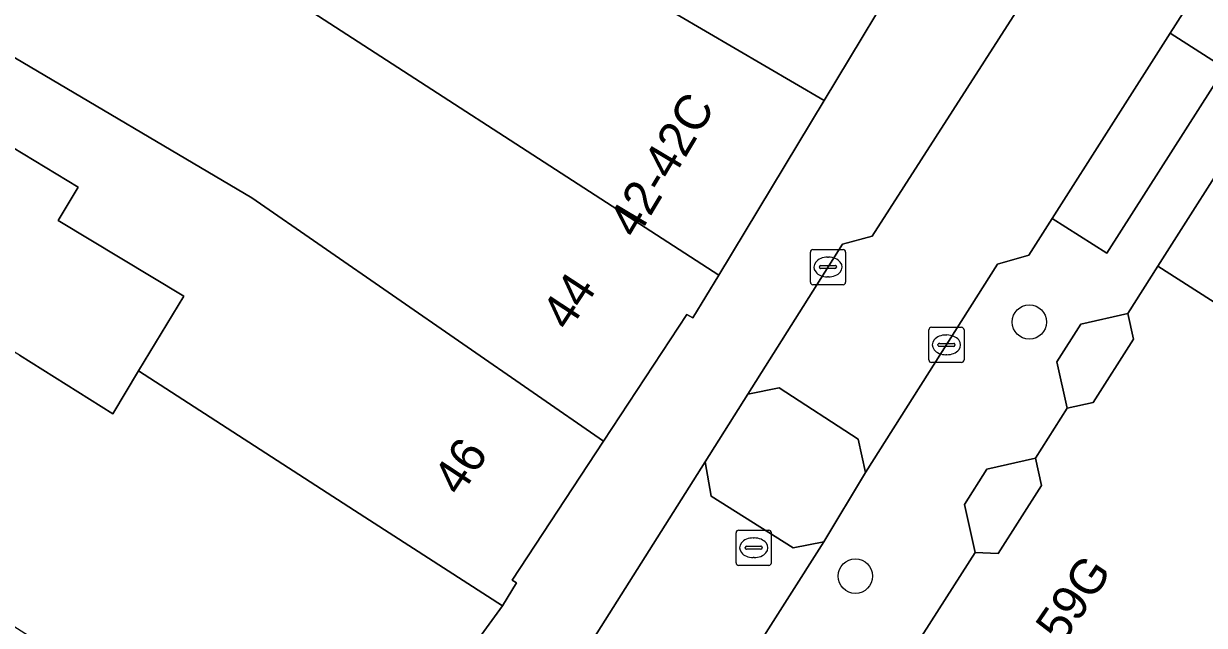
# Model space of a CAD drawing. Extents: x 160663 to 161506, y 382245 to 383291.
# Drawn here: x 161064.23 to 161097.75, y 383037.39 to 383054.48 of the extents above; entities that cross this region are included whole.
import ezdxf

# ---------------------------------------------------------------- set-up
doc = ezdxf.new("R2010")
doc.units = 0
for name, color, linetype in [('IMGEO_Boom', 7, 'Continuous'), ('IMGEO_Erf', 7, 'Continuous'), ('IMGEO_Kolk', 7, 'Continuous'), ('IMGEO_Pand', 7, 'Continuous'), ('IMGEO_Pand_nummerreeks', 7, 'Continuous'), ('IMGEO_Pand_overbouw', 7, 'Continuous'), ('IMGEO_Parkeervlak_open', 7, 'Continuous'), ('IMGEO_Rioolput', 7, 'Continuous'), ('IMGEO_Voetpad_open', 7, 'Continuous'), ('IMGEO_Woonerf_open', 7, 'Continuous')]:
    doc.layers.add(name, color=color, linetype=linetype)

msp = doc.modelspace()

# ---------------------------------------------------------------- linework, layer by layer
at = {"layer": 'IMGEO_Boom'}
for centre in [(161092.783, 383046.006), (161087.845, 383038.791)]:
    msp.add_circle(centre, 0.489, dxfattribs=at)
at = {"layer": 'IMGEO_Erf'}
msp.add_lwpolyline([(161064.119, 383045.068), (161066.763, 383043.403), (161067.496, 383044.618), (161068.779, 383046.744), (161065.216, 383048.893), (161065.782, 383049.832), (161062.647, 383051.724)], dxfattribs=at)
at = {"layer": 'IMGEO_Kolk'}
for p, q in [((161086.567, 383047.14), (161086.567, 383047.992)), ((161086.642, 383048.066), (161087.494, 383048.066)), ((161087.568, 383047.992), (161087.568, 383047.14)), ((161086.869, 383047.609), (161087.267, 383047.609)), ((161087.055, 383047.846), (161087.08, 383047.846)), ((161086.826, 383047.56), (161086.826, 383047.572)), ((161087.264, 383047.523), (161086.866, 383047.523)), ((161087.078, 383047.286), (161087.053, 383047.286)), ((161087.31, 383047.572), (161087.31, 383047.56)), ((161087.494, 383047.066), (161086.642, 383047.066)), ((161089.929, 383044.932), (161089.929, 383045.784)), ((161090.004, 383045.858), (161090.856, 383045.858)), ((161090.417, 383045.638), (161090.442, 383045.638)), ((161090.93, 383045.784), (161090.93, 383044.932)), ((161090.188, 383045.352), (161090.188, 383045.364)), ((161090.626, 383045.315), (161090.228, 383045.315)), ((161090.231, 383045.401), (161090.629, 383045.401)), ((161090.672, 383045.364), (161090.672, 383045.352)), ((161090.44, 383045.078), (161090.415, 383045.078)), ((161090.856, 383044.858), (161090.004, 383044.858))]:
    msp.add_line(p, q, dxfattribs=at)
for points in [[(161086.567, 383047.14), (161086.567, 383047.992)], [(161086.642, 383048.066), (161087.494, 383048.066)], [(161087.568, 383047.992), (161087.568, 383047.14)], [(161087.494, 383047.066), (161086.642, 383047.066)], [(161089.929, 383044.932), (161089.929, 383045.784)], [(161090.004, 383045.858), (161090.856, 383045.858)], [(161090.93, 383045.784), (161090.93, 383044.932)], [(161090.856, 383044.858), (161090.004, 383044.858)]]:
    msp.add_lwpolyline(points, dxfattribs=at)
for centre, radius, start, end in [((161086.644, 383047.99), 0.0765, 91.552, 178.448), ((161086.644, 383047.99), 0.0765, 91.552, 178.448), ((161087.492, 383047.99), 0.0765, 1.552, 88.448), ((161087.492, 383047.99), 0.0765, 1.552, 88.448), ((161086.866, 383047.569), 0.0403, 85.8775, 175.7526), ((161087.271, 383047.571), 0.0386, 1.7309, 96.639), ((161086.863, 383047.559), 0.0366, 178.938, 274.7102), ((161087.267, 383047.566), 0.043, 264.8664, 352.4533), ((161086.644, 383047.142), 0.0765, 181.552, 268.448), ((161086.644, 383047.142), 0.0765, 181.552, 268.448), ((161087.492, 383047.142), 0.0765, 271.552, 358.448), ((161087.492, 383047.142), 0.0765, 271.552, 358.448), ((161090.006, 383045.782), 0.0765, 91.552, 178.448), ((161090.006, 383045.782), 0.0765, 91.552, 178.448), ((161090.854, 383045.782), 0.0765, 1.552, 88.448), ((161090.854, 383045.782), 0.0765, 1.552, 88.448), ((161090.228, 383045.361), 0.0403, 85.8775, 175.7526), ((161090.225, 383045.351), 0.0366, 178.938, 274.7102), ((161090.629, 383045.358), 0.043, 264.8664, 352.4533), ((161090.633, 383045.363), 0.0386, 1.7309, 96.639), ((161090.006, 383044.934), 0.0765, 181.552, 268.448), ((161090.006, 383044.934), 0.0765, 181.552, 268.448), ((161090.854, 383044.934), 0.0765, 271.552, 358.448), ((161090.854, 383044.934), 0.0765, 271.552, 358.448)]:
    msp.add_arc(centre, radius, start, end, dxfattribs=at)
for centre, major_axis, ratio, start_param, end_param in [((161087.054, 383047.566), (-0.387, 0.002), 0.722429, 4.712389, 7.853982), ((161087.079, 383047.566), (-0.39, 0.002), 0.717154, 1.570796, 4.712389), ((161090.416, 383045.358), (-0.387, 0.002), 0.722429, 4.712389, 7.853982), ((161090.441, 383045.358), (-0.39, 0.002), 0.717154, 1.570796, 4.712389)]:
    msp.add_ellipse(centre, major_axis=major_axis, ratio=ratio, start_param=start_param, end_param=end_param, dxfattribs=at)
at = {"layer": 'IMGEO_Pand'}
for points in [[(161077.699, 383057.722), (161078.542, 383059.07), (161072.272, 383062.537), (161067.98, 383064.781), (161066.831, 383065.474), (161065.107, 383066.514), (161063.581, 383063.993), (161061.968, 383061.319), (161064.808, 383059.605), (161070.064, 383056.434), (161070.219, 383056.239), (161083.965, 383047.339), (161086.956, 383052.296)], [(161074.126, 383065.953), (161072.272, 383062.537), (161078.542, 383059.07), (161077.699, 383057.722), (161086.956, 383052.296), (161089.508, 383056.525)], [(161070.219, 383056.239), (161070.064, 383056.434), (161064.808, 383059.605), (161061.88, 383054.754), (161063.794, 383053.623), (161070.716, 383049.531), (161080.695, 383042.622), (161083.062, 383046.224), (161083.23, 383046.122), (161083.965, 383047.339)], [(161124.161, 383042.804), (161113.738, 383050.317), (161114.928, 383052.126), (161110.435, 383055.01), (161103.842, 383059.242), (161096.434, 383047.595), (161121.694, 383031.438), (161125.111, 383029.374), (161126.133, 383028.722), (161127.531, 383027.829), (161136.296, 383022.234), (161141.467, 383030.069)], [(161070.716, 383049.531), (161063.794, 383053.623), (161062.647, 383051.724), (161065.782, 383049.832), (161065.216, 383048.893), (161068.779, 383046.744), (161067.496, 383044.618), (161073.628, 383040.658), (161077.828, 383037.945), (161078.225, 383038.602), (161078.102, 383038.676), (161080.695, 383042.622)], [(161067.496, 383044.618), (161066.763, 383043.403), (161064.119, 383045.068), (161051.939, 383052.395), (161048.444, 383047.224), (161063.216, 383037.832), (161068.328, 383034.587), (161072.765, 383031.735), (161073.387, 383031.365), (161077.074, 383036.911), (161077.828, 383037.945), (161073.628, 383040.658)]]:
    msp.add_lwpolyline(points, close=True, dxfattribs=at)
msp.add_lwpolyline([(161121.694, 383031.438), (161096.434, 383047.595), (161095.575, 383046.244), (161095.736, 383045.52), (161094.591, 383043.72), (161093.857, 383043.556), (161092.955, 383042.138), (161093.126, 383041.369), (161091.896, 383039.436), (161091.241, 383039.464), (161089.573, 383036.84), (161089.732, 383036.123), (161088.528, 383034.231), (161087.796, 383034.068), (161086.896, 383032.653), (161087.012, 383031.636), (161087.164, 383031.539), (161087.273, 383031.712), (161093.263, 383027.902), (161097.942, 383026.139), (161098.899, 383025.778), (161114.314, 383019.97), (161115.629, 383022.014)], dxfattribs=at)
at = {"layer": 'IMGEO_Pand_overbouw'}
for points in [[(161095.575, 383046.244), (161094.243, 383045.948), (161093.563, 383044.877), (161093.857, 383043.556), (161094.591, 383043.72), (161095.736, 383045.52)], [(161092.955, 383042.138), (161091.577, 383041.832), (161090.938, 383040.827), (161091.241, 383039.464), (161091.896, 383039.436), (161093.126, 383041.369)]]:
    msp.add_lwpolyline(points, close=True, dxfattribs=at)
at = {"layer": 'IMGEO_Parkeervlak_open'}
msp.add_lwpolyline([(161098.334, 383053.216), (161096.784, 383054.204), (161093.434, 383048.948), (161094.984, 383047.96)], close=True, dxfattribs=at)
at = {"layer": 'IMGEO_Rioolput'}
for p, q in [((161084.458, 383039.17), (161084.458, 383040.022)), ((161084.533, 383040.096), (161085.385, 383040.096)), ((161084.946, 383039.876), (161084.971, 383039.876)), ((161085.459, 383040.022), (161085.459, 383039.17)), ((161084.717, 383039.59), (161084.717, 383039.602)), ((161085.155, 383039.553), (161084.757, 383039.553)), ((161084.76, 383039.639), (161085.158, 383039.639)), ((161085.201, 383039.602), (161085.201, 383039.59)), ((161084.969, 383039.316), (161084.944, 383039.316)), ((161085.385, 383039.096), (161084.533, 383039.096))]:
    msp.add_line(p, q, dxfattribs=at)
for points in [[(161084.458, 383039.17), (161084.458, 383040.022)], [(161084.533, 383040.096), (161085.385, 383040.096)], [(161085.459, 383040.022), (161085.459, 383039.17)], [(161085.385, 383039.096), (161084.533, 383039.096)]]:
    msp.add_lwpolyline(points, dxfattribs=at)
for centre, radius, start, end in [((161084.535, 383040.02), 0.0765, 91.552, 178.448), ((161084.535, 383040.02), 0.0765, 91.552, 178.448), ((161085.383, 383040.02), 0.0765, 1.552, 88.448), ((161085.383, 383040.02), 0.0765, 1.552, 88.448), ((161084.757, 383039.599), 0.0403, 85.8775, 175.7526), ((161084.754, 383039.589), 0.0366, 178.938, 274.7102), ((161085.158, 383039.596), 0.043, 264.8664, 352.4533), ((161085.162, 383039.601), 0.0386, 1.7309, 96.639), ((161084.535, 383039.172), 0.0765, 181.552, 268.448), ((161084.535, 383039.172), 0.0765, 181.552, 268.448), ((161085.383, 383039.172), 0.0765, 271.552, 358.448), ((161085.383, 383039.172), 0.0765, 271.552, 358.448)]:
    msp.add_arc(centre, radius, start, end, dxfattribs=at)
for centre, major_axis, ratio, start_param, end_param in [((161084.945, 383039.596), (-0.387, 0.002), 0.722429, 4.712389, 7.853982), ((161084.97, 383039.596), (-0.39, 0.002), 0.717154, 1.570796, 4.712389)]:
    msp.add_ellipse(centre, major_axis=major_axis, ratio=ratio, start_param=start_param, end_param=end_param, dxfattribs=at)
at = {"layer": 'IMGEO_Voetpad_open'}
for points in [[(161089.573, 383036.84), (161091.241, 383039.464), (161090.938, 383040.827), (161091.577, 383041.832), (161092.955, 383042.138), (161093.857, 383043.556), (161093.563, 383044.877), (161094.243, 383045.948), (161095.575, 383046.244), (161096.434, 383047.595), (161103.842, 383059.242), (161103.936, 383059.39), (161102.859, 383060.075), (161104.915, 383063.372), (161106.022, 383062.668), (161106.181, 383062.918), (161109.356, 383067.911), (161112.489, 383072.874), (161114.297, 383075.737), (161117.715, 383081.151)], [(161102.665, 383079.016), (161100.503, 383075.266), (161098.402, 383071.622), (161096.229, 383067.852), (161093.771, 383063.59), (161092.308, 383061.166), (161092.21, 383061.004), (161089.508, 383056.525), (161086.956, 383052.296), (161083.965, 383047.339), (161083.23, 383046.122), (161083.062, 383046.224), (161080.695, 383042.622), (161078.102, 383038.676), (161078.225, 383038.602), (161077.828, 383037.945), (161077.074, 383036.911)], [(161110.498, 383077.975), (161106.105, 383070.405), (161104.708, 383067.998), (161104.036, 383066.84), (161104.467, 383064.426), (161101.893, 383060.352), (161100.456, 383059.966), (161096.784, 383054.204), (161098.334, 383053.216), (161094.984, 383047.96), (161093.434, 383048.948), (161092.772, 383047.909), (161091.882, 383047.647), (161088.129, 383041.737), (161086.946, 383039.769), (161074.838, 383020.711), (161073.465, 383018.514), (161072.068, 383016.448), (161072.199, 383014.962), (161067.943, 383009.691)], [(161071.481, 383022.868), (161083.578, 383042.034), (161084.789, 383043.953), (161087.48, 383048.216), (161088.319, 383048.44), (161096.899, 383061.826), (161096.232, 383065.041)]]:
    msp.add_lwpolyline(points, dxfattribs=at)
for points in [[(161094.591, 383043.72), (161095.736, 383045.52), (161095.575, 383046.244), (161094.243, 383045.948), (161093.563, 383044.877), (161093.857, 383043.556)], [(161091.896, 383039.436), (161093.126, 383041.369), (161092.955, 383042.138), (161091.577, 383041.832), (161090.938, 383040.827), (161091.241, 383039.464)]]:
    msp.add_lwpolyline(points, close=True, dxfattribs=at)
at = {"layer": 'IMGEO_Woonerf_open'}
for points in [[(161100.456, 383059.966), (161101.893, 383060.352), (161104.467, 383064.426), (161104.036, 383066.84), (161104.708, 383067.998), (161103.836, 383067.802), (161101.563, 383069.112), (161101.27, 383070.058), (161100.236, 383068.269), (161097.948, 383067.723), (161096.232, 383065.041), (161096.899, 383061.826), (161088.319, 383048.44), (161087.48, 383048.216), (161084.789, 383043.953), (161085.682, 383044.137), (161087.922, 383042.679), (161088.129, 383041.737), (161091.882, 383047.647), (161092.772, 383047.909), (161093.434, 383048.948), (161096.784, 383054.204)], [(161087.922, 383042.679), (161085.682, 383044.137), (161084.789, 383043.953), (161083.578, 383042.034), (161083.75, 383041.057), (161086.077, 383039.594), (161086.946, 383039.769), (161088.129, 383041.737)], [(161086.946, 383039.769), (161086.077, 383039.594), (161083.75, 383041.057), (161083.578, 383042.034), (161071.481, 383022.868), (161072.343, 383023.026), (161074.545, 383021.619), (161074.838, 383020.711)]]:
    msp.add_lwpolyline(points, close=True, dxfattribs=at)

# ---------------------------------------------------------------- texts
at = {"layer": 'IMGEO_Pand_nummerreeks'}
for s, rotation, p in [('42-42C', 59.2381, (161081.637, 383048.336)), ('44', 56.6884, (161079.711, 383045.713)), ('46', 56.69, (161076.63, 383041.024)), ('57-59G', 55.8118, (161092.641, 383035.239))]:
    msp.add_text(s, height=1, rotation=rotation, dxfattribs=at).set_placement(p)

doc.saveas('drawing.dxf')
